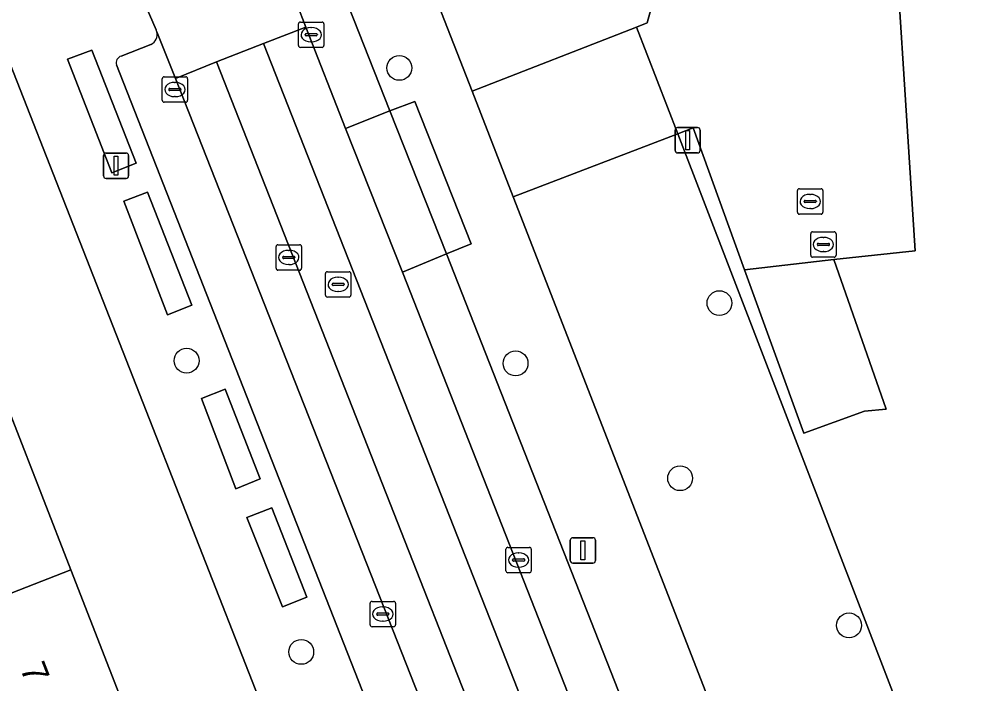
# Model space of a CAD drawing. Extents: x 159680 to 160786, y 387323 to 388340.
# Drawn here: x 160284.04 to 160321.48, y 387529.44 to 387555.6 of the extents above; entities that cross this region are included whole.
import ezdxf

# ---------------------------------------------------------------- set-up
doc = ezdxf.new("R2010")
doc.units = 0
for name, color, linetype in [('IMGEO_Boom', 7, 'Continuous'), ('IMGEO_Erf', 7, 'Continuous'), ('IMGEO_Groenvoorziening', 7, 'Continuous'), ('IMGEO_Kolk', 7, 'Continuous'), ('IMGEO_Lichtmast', 7, 'Continuous'), ('IMGEO_Pand', 7, 'Continuous'), ('IMGEO_Pand_nummerreeks', 7, 'Continuous'), ('IMGEO_Parkeervlak_open', 7, 'Continuous'), ('IMGEO_Rijbaan_lokaal_gesloten', 7, 'Continuous'), ('IMGEO_Rijbaan_lokaal_open', 7, 'Continuous'), ('IMGEO_Rioolput', 7, 'Continuous'), ('IMGEO_Voetpad_gesloten', 7, 'Continuous'), ('IMGEO_Voetpad_open', 7, 'Continuous')]:
    doc.layers.add(name, color=color, linetype=linetype)

msp = doc.modelspace()

# ---------------------------------------------------------------- linework, layer by layer
at = {"layer": 'IMGEO_Boom'}
for centre in [(160299.015, 387553.681), (160311.619, 387544.425), (160290.637, 387542.16), (160303.591, 387542.053), (160310.072, 387537.535), (160316.722, 387531.744), (160295.151, 387530.702)]:
    msp.add_circle(centre, 0.489, dxfattribs=at)
at = {"layer": 'IMGEO_Erf'}
for points in [[(160318.292, 387562.65), (160319.32, 387546.481), (160316.123, 387546.148), (160318.185, 387540.259), (160317.334, 387540.174), (160314.936, 387539.312), (160312.608, 387545.737), (160310.584, 387551.325), (160309.976, 387551.092), (160312.063, 387545.673), (160321.179, 387522.015), (160315.033, 387518.967), (160316.673, 387515.314), (160318.54, 387511.771), (160321.535, 387507.428), (160327.132, 387500), (160332.225, 387493.24)], [(160280.318, 387493.696), (160290.044, 387498.486), (160302.86, 387504.739), (160298.437, 387516.232), (160283.556, 387554.166)]]:
    msp.add_lwpolyline(points, dxfattribs=at)
msp.add_lwpolyline([(160275.893, 387536.722), (160273.69, 387535.863), (160271.402, 387541.734), (160273.605, 387542.592), (160271.263, 387548.602), (160279.163, 387551.682), (160281.506, 387545.671), (160283.794, 387539.801), (160286.081, 387533.932), (160288.369, 387528.062), (160290.657, 387522.192), (160292.945, 387516.322), (160295.286, 387510.315), (160287.386, 387507.236), (160285.045, 387513.243), (160282.757, 387519.113), (160280.469, 387524.983), (160278.181, 387530.853)], close=True, dxfattribs=at)
at = {"layer": 'IMGEO_Groenvoorziening'}
for points in [[(160302.11, 387571.505), (160300.946, 387574.526), (160294.426, 387571.812), (160301.88, 387552.769), (160308.358, 387555.29), (160308.777, 387555.453), (160310.655, 387562.217), (160312.54, 387569.007), (160313.354, 387572.134)], [(160287.694, 387549.558), (160288.656, 387549.932), (160286.904, 387554.384), (160285.949, 387554.018)], [(160315.033, 387518.967), (160321.179, 387522.015), (160312.063, 387545.673), (160309.976, 387551.092), (160303.5, 387548.605)], [(160289.097, 387548.797), (160288.165, 387548.433), (160289.89, 387543.971), (160290.841, 387544.339)], [(160292.151, 387541.041), (160291.22, 387540.674), (160292.58, 387537.121), (160293.54, 387537.511)], [(160294.412, 387532.472), (160295.377, 387532.849), (160293.992, 387536.372), (160293.015, 387535.994)]]:
    msp.add_lwpolyline(points, close=True, dxfattribs=at)
at = {"layer": 'IMGEO_Kolk'}
for p, q in [((160295.042, 387554.559), (160295.042, 387555.411)), ((160295.117, 387555.485), (160295.969, 387555.485)), ((160296.043, 387555.411), (160296.043, 387554.559)), ((160295.344, 387555.028), (160295.742, 387555.028)), ((160295.53, 387555.265), (160295.555, 387555.265)), ((160295.301, 387554.979), (160295.301, 387554.991)), ((160295.739, 387554.942), (160295.341, 387554.942)), ((160295.553, 387554.705), (160295.528, 387554.705)), ((160295.785, 387554.991), (160295.785, 387554.979)), ((160295.969, 387554.485), (160295.117, 387554.485)), ((160289.676, 387552.405), (160289.676, 387553.257)), ((160289.751, 387553.331), (160290.603, 387553.331)), ((160290.677, 387553.257), (160290.677, 387552.405)), ((160289.935, 387552.825), (160289.935, 387552.837)), ((160290.373, 387552.788), (160289.975, 387552.788)), ((160289.978, 387552.874), (160290.376, 387552.874)), ((160290.164, 387553.111), (160290.189, 387553.111)), ((160290.419, 387552.837), (160290.419, 387552.825)), ((160290.187, 387552.551), (160290.162, 387552.551)), ((160290.603, 387552.331), (160289.751, 387552.331)), ((160314.691, 387547.999), (160314.691, 387548.851)), ((160314.766, 387548.925), (160315.618, 387548.925)), ((160315.179, 387548.705), (160315.204, 387548.705)), ((160315.692, 387548.851), (160315.692, 387547.999)), ((160314.95, 387548.419), (160314.95, 387548.431)), ((160315.388, 387548.382), (160314.99, 387548.382)), ((160314.993, 387548.468), (160315.391, 387548.468)), ((160315.434, 387548.431), (160315.434, 387548.419)), ((160315.618, 387547.925), (160314.766, 387547.925)), ((160315.202, 387548.145), (160315.177, 387548.145)), ((160303.285, 387534.816), (160304.137, 387534.816)), ((160303.21, 387533.89), (160303.21, 387534.742)), ((160303.698, 387534.596), (160303.723, 387534.596)), ((160304.211, 387534.742), (160304.211, 387533.89)), ((160303.469, 387534.31), (160303.469, 387534.322)), ((160303.907, 387534.273), (160303.509, 387534.273)), ((160303.512, 387534.359), (160303.91, 387534.359)), ((160303.721, 387534.036), (160303.696, 387534.036)), ((160303.953, 387534.322), (160303.953, 387534.31)), ((160304.137, 387533.816), (160303.285, 387533.816)), ((160297.863, 387531.764), (160297.863, 387532.616)), ((160297.938, 387532.69), (160298.79, 387532.69)), ((160298.864, 387532.616), (160298.864, 387531.764)), ((160298.122, 387532.184), (160298.122, 387532.196)), ((160298.165, 387532.233), (160298.563, 387532.233)), ((160298.351, 387532.47), (160298.376, 387532.47)), ((160298.606, 387532.196), (160298.606, 387532.184)), ((160298.56, 387532.147), (160298.162, 387532.147)), ((160298.374, 387531.91), (160298.349, 387531.91)), ((160298.79, 387531.69), (160297.938, 387531.69))]:
    msp.add_line(p, q, dxfattribs=at)
for points in [[(160295.042, 387554.559), (160295.042, 387555.411)], [(160295.117, 387555.485), (160295.969, 387555.485)], [(160296.043, 387555.411), (160296.043, 387554.559)], [(160295.969, 387554.485), (160295.117, 387554.485)], [(160289.676, 387552.405), (160289.676, 387553.257)], [(160289.751, 387553.331), (160290.603, 387553.331)], [(160290.677, 387553.257), (160290.677, 387552.405)], [(160290.603, 387552.331), (160289.751, 387552.331)], [(160314.691, 387547.999), (160314.691, 387548.851)], [(160314.766, 387548.925), (160315.618, 387548.925)], [(160315.692, 387548.851), (160315.692, 387547.999)], [(160315.618, 387547.925), (160314.766, 387547.925)], [(160303.285, 387534.816), (160304.137, 387534.816)], [(160303.21, 387533.89), (160303.21, 387534.742)], [(160304.211, 387534.742), (160304.211, 387533.89)], [(160304.137, 387533.816), (160303.285, 387533.816)], [(160297.863, 387531.764), (160297.863, 387532.616)], [(160297.938, 387532.69), (160298.79, 387532.69)], [(160298.864, 387532.616), (160298.864, 387531.764)], [(160298.79, 387531.69), (160297.938, 387531.69)]]:
    msp.add_lwpolyline(points, dxfattribs=at)
for centre, radius, start, end in [((160295.119, 387555.409), 0.0765, 91.552, 178.448), ((160295.119, 387555.409), 0.0765, 91.552, 178.448), ((160295.967, 387555.409), 0.0765, 1.552, 88.448), ((160295.967, 387555.409), 0.0765, 1.552, 88.448), ((160295.341, 387554.988), 0.0403, 85.8775, 175.7526), ((160295.746, 387554.99), 0.0386, 1.7309, 96.639), ((160295.338, 387554.978), 0.0366, 178.938, 274.7102), ((160295.742, 387554.985), 0.043, 264.8664, 352.4533), ((160295.119, 387554.561), 0.0765, 181.552, 268.448), ((160295.119, 387554.561), 0.0765, 181.552, 268.448), ((160295.967, 387554.561), 0.0765, 271.552, 358.448), ((160295.967, 387554.561), 0.0765, 271.552, 358.448), ((160289.753, 387553.255), 0.0765, 91.552, 178.448), ((160289.753, 387553.255), 0.0765, 91.552, 178.448), ((160290.601, 387553.255), 0.0765, 1.552, 88.448), ((160290.601, 387553.255), 0.0765, 1.552, 88.448), ((160289.975, 387552.834), 0.0403, 85.8775, 175.7526), ((160289.972, 387552.824), 0.0366, 178.938, 274.7102), ((160290.376, 387552.831), 0.043, 264.8664, 352.4533), ((160290.38, 387552.836), 0.0386, 1.7309, 96.639), ((160289.753, 387552.407), 0.0765, 181.552, 268.448), ((160289.753, 387552.407), 0.0765, 181.552, 268.448), ((160290.601, 387552.407), 0.0765, 271.552, 358.448), ((160290.601, 387552.407), 0.0765, 271.552, 358.448), ((160314.768, 387548.849), 0.0765, 91.552, 178.448), ((160314.768, 387548.849), 0.0765, 91.552, 178.448), ((160315.616, 387548.849), 0.0765, 1.552, 88.448), ((160315.616, 387548.849), 0.0765, 1.552, 88.448), ((160314.99, 387548.428), 0.0403, 85.8775, 175.7526), ((160314.987, 387548.418), 0.0366, 178.938, 274.7102), ((160315.391, 387548.425), 0.043, 264.8664, 352.4533), ((160315.395, 387548.43), 0.0386, 1.7309, 96.639), ((160314.768, 387548.001), 0.0765, 181.552, 268.448), ((160314.768, 387548.001), 0.0765, 181.552, 268.448), ((160315.616, 387548.001), 0.0765, 271.552, 358.448), ((160315.616, 387548.001), 0.0765, 271.552, 358.448), ((160303.287, 387534.74), 0.0765, 91.552, 178.448), ((160303.287, 387534.74), 0.0765, 91.552, 178.448), ((160304.135, 387534.74), 0.0765, 1.552, 88.448), ((160304.135, 387534.74), 0.0765, 1.552, 88.448), ((160303.509, 387534.319), 0.0403, 85.8775, 175.7526), ((160303.506, 387534.309), 0.0366, 178.938, 274.7102), ((160303.91, 387534.316), 0.043, 264.8664, 352.4533), ((160303.914, 387534.321), 0.0386, 1.7309, 96.639), ((160303.287, 387533.892), 0.0765, 181.552, 268.448), ((160303.287, 387533.892), 0.0765, 181.552, 268.448), ((160304.135, 387533.892), 0.0765, 271.552, 358.448), ((160304.135, 387533.892), 0.0765, 271.552, 358.448), ((160297.94, 387532.614), 0.0765, 91.552, 178.448), ((160297.94, 387532.614), 0.0765, 91.552, 178.448), ((160298.788, 387532.614), 0.0765, 1.552, 88.448), ((160298.788, 387532.614), 0.0765, 1.552, 88.448), ((160298.162, 387532.193), 0.0403, 85.8775, 175.7526), ((160298.159, 387532.183), 0.0366, 178.938, 274.7102), ((160298.563, 387532.19), 0.043, 264.8664, 352.4533), ((160298.567, 387532.195), 0.0386, 1.7309, 96.639), ((160297.94, 387531.766), 0.0765, 181.552, 268.448), ((160297.94, 387531.766), 0.0765, 181.552, 268.448), ((160298.788, 387531.766), 0.0765, 271.552, 358.448), ((160298.788, 387531.766), 0.0765, 271.552, 358.448)]:
    msp.add_arc(centre, radius, start, end, dxfattribs=at)
for centre, major_axis, ratio, start_param, end_param in [((160295.529, 387554.985), (-0.387, 0.002), 0.722429, 4.712389, 7.853982), ((160295.554, 387554.985), (-0.39, 0.002), 0.717154, 1.570796, 4.712389), ((160290.163, 387552.831), (-0.387, 0.002), 0.722429, 4.712389, 7.853982), ((160290.188, 387552.831), (-0.39, 0.002), 0.717154, 1.570796, 4.712389), ((160315.178, 387548.425), (-0.387, 0.002), 0.722429, 4.712389, 7.853982), ((160315.203, 387548.425), (-0.39, 0.002), 0.717154, 1.570796, 4.712389), ((160303.697, 387534.316), (-0.387, 0.002), 0.722429, 4.712389, 7.853982), ((160303.722, 387534.316), (-0.39, 0.002), 0.717154, 1.570796, 4.712389), ((160298.35, 387532.19), (-0.387, 0.002), 0.722429, 4.712389, 7.853982), ((160298.375, 387532.19), (-0.39, 0.002), 0.717154, 1.570796, 4.712389)]:
    msp.add_ellipse(centre, major_axis=major_axis, ratio=ratio, start_param=start_param, end_param=end_param, dxfattribs=at)
at = {"layer": 'IMGEO_Lichtmast'}
for p, q in [((160309.97, 387551.337), (160310.76, 387551.337)), ((160310.76, 387551.337), (160309.97, 387551.337)), ((160309.87, 387550.437), (160309.87, 387551.237)), ((160309.87, 387551.237), (160309.87, 387550.437)), ((160310.86, 387551.237), (160310.86, 387550.437)), ((160310.86, 387550.437), (160310.86, 387551.237)), ((160287.364, 387549.429), (160287.364, 387550.229)), ((160287.364, 387550.229), (160287.364, 387549.429)), ((160287.464, 387550.329), (160288.254, 387550.329)), ((160288.254, 387550.329), (160287.464, 387550.329)), ((160288.354, 387550.229), (160288.354, 387549.429)), ((160288.354, 387549.429), (160288.354, 387550.229)), ((160310.76, 387550.337), (160309.97, 387550.337)), ((160309.97, 387550.337), (160310.76, 387550.337)), ((160288.254, 387549.329), (160287.464, 387549.329)), ((160287.464, 387549.329), (160288.254, 387549.329)), ((160305.845, 387535.194), (160306.635, 387535.194)), ((160306.635, 387535.194), (160305.845, 387535.194)), ((160305.745, 387534.294), (160305.745, 387535.094)), ((160305.745, 387535.094), (160305.745, 387534.294)), ((160306.735, 387535.094), (160306.735, 387534.294)), ((160306.735, 387534.294), (160306.735, 387535.094)), ((160306.635, 387534.194), (160305.845, 387534.194)), ((160305.845, 387534.194), (160306.635, 387534.194))]:
    msp.add_line(p, q, dxfattribs=at)
for points in [[(160310.29, 387551.212), (160310.44, 387551.212), (160310.44, 387550.462), (160310.29, 387550.462), (160310.29, 387551.212)], [(160287.784, 387550.204), (160287.934, 387550.204), (160287.934, 387549.454), (160287.784, 387549.454), (160287.784, 387550.204)], [(160306.165, 387535.069), (160306.315, 387535.069), (160306.315, 387534.319), (160306.165, 387534.319), (160306.165, 387535.069)]]:
    msp.add_lwpolyline(points, dxfattribs=at)
for centre, start, end in [((160309.97, 387551.237), 90, 180), ((160309.97, 387551.237), 90, 180), ((160310.76, 387551.237), 0, 90), ((160310.76, 387551.237), 360, 90), ((160287.464, 387550.229), 90, 180), ((160287.464, 387550.229), 90, 180), ((160288.254, 387550.229), 0, 90), ((160288.254, 387550.229), 360, 90), ((160309.97, 387550.437), 180, 270), ((160309.97, 387550.437), 180, 270), ((160310.76, 387550.437), 270, 0), ((160310.76, 387550.437), 270, 0), ((160287.464, 387549.429), 180, 270), ((160287.464, 387549.429), 180, 270), ((160288.254, 387549.429), 270, 0), ((160288.254, 387549.429), 270, 0), ((160305.845, 387535.094), 90, 180), ((160305.845, 387535.094), 90, 180), ((160306.635, 387535.094), 0, 90), ((160306.635, 387535.094), 360, 90), ((160305.845, 387534.294), 180, 270), ((160305.845, 387534.294), 180, 270), ((160306.635, 387534.294), 270, 0), ((160306.635, 387534.294), 270, 0)]:
    msp.add_arc(centre, 0.1, start, end, dxfattribs=at)
at = {"layer": 'IMGEO_Pand'}
for points in [[(160275.893, 387536.722), (160278.181, 387530.853), (160286.081, 387533.932), (160283.794, 387539.801)], [(160288.369, 387528.062), (160286.081, 387533.932), (160278.181, 387530.853), (160280.469, 387524.983)]]:
    msp.add_lwpolyline(points, close=True, dxfattribs=at)
at = {"layer": 'IMGEO_Parkeervlak_open'}
for points in [[(160294.624, 387557.136), (160295.329, 387555.289), (160296.898, 387551.301), (160298.635, 387551.989), (160296.592, 387557.185)], [(160290.195, 387553.265), (160289.465, 387555.105)], [(160289.227, 387554.605), (160288.06, 387554.149)], [(160287.872, 387553.796), (160305.228, 387509.655)], [(160307.385, 387509.707), (160307.321, 387509.869), (160290.195, 387553.265)], [(160300.877, 387546.37), (160299.135, 387545.644), (160309.988, 387518.028)], [(160311.485, 387519.381), (160300.877, 387546.37)]]:
    msp.add_lwpolyline(points, dxfattribs=at)
msp.add_lwpolyline([(160312.608, 387545.737), (160314.936, 387539.312), (160317.334, 387540.174), (160318.185, 387540.259), (160316.123, 387546.148)], close=True, dxfattribs=at)
for centre, radius, start, end in [((160289.061, 387554.991), 0.42, 293.2757, 15.8154), ((160288.15, 387553.874), 0.289, 108.1756, 195.7468)]:
    msp.add_arc(centre, radius, start, end, dxfattribs=at)
at = {"layer": 'IMGEO_Rijbaan_lokaal_gesloten'}
for points in [[(160299.135, 387545.644), (160296.898, 387551.301), (160295.329, 387555.289), (160293.671, 387554.639), (160311.005, 387510.612)], [(160312.495, 387511.579), (160312.04, 387512.762), (160309.988, 387518.028), (160299.135, 387545.644)]]:
    msp.add_lwpolyline(points, dxfattribs=at)
msp.add_lwpolyline([(160291.816, 387553.917), (160290.195, 387553.265), (160307.321, 387509.869), (160308.891, 387510.507)], close=True, dxfattribs=at)
at = {"layer": 'IMGEO_Rijbaan_lokaal_open'}
for points in [[(160289.465, 387555.105), (160290.195, 387553.265), (160291.816, 387553.917), (160293.671, 387554.639), (160295.329, 387555.289), (160294.624, 387557.136), (160293.556, 387559.911), (160289.11, 387571.06)], [(160289.042, 387556.083), (160289.434, 387555.183)], [(160311.005, 387510.612), (160293.671, 387554.639), (160291.816, 387553.917), (160308.891, 387510.507), (160307.321, 387509.869), (160307.385, 387509.707)]]:
    msp.add_lwpolyline(points, dxfattribs=at)
msp.add_arc((160289.147, 387555.024), 0.328, 14.3326, 29.0167, dxfattribs=at)
at = {"layer": 'IMGEO_Rioolput'}
for p, q in [((160315.212, 387546.306), (160315.212, 387547.158)), ((160315.287, 387547.232), (160316.139, 387547.232)), ((160316.213, 387547.158), (160316.213, 387546.306)), ((160315.514, 387546.775), (160315.912, 387546.775)), ((160315.7, 387547.012), (160315.725, 387547.012)), ((160294.161, 387545.796), (160294.161, 387546.648)), ((160294.236, 387546.722), (160295.088, 387546.722)), ((160294.649, 387546.502), (160294.674, 387546.502)), ((160295.162, 387546.648), (160295.162, 387545.796)), ((160315.471, 387546.726), (160315.471, 387546.738)), ((160315.909, 387546.689), (160315.511, 387546.689)), ((160315.723, 387546.452), (160315.698, 387546.452)), ((160315.955, 387546.738), (160315.955, 387546.726)), ((160294.42, 387546.216), (160294.42, 387546.228)), ((160294.858, 387546.179), (160294.46, 387546.179)), ((160294.463, 387546.265), (160294.861, 387546.265)), ((160294.904, 387546.228), (160294.904, 387546.216)), ((160316.139, 387546.232), (160315.287, 387546.232)), ((160295.088, 387545.722), (160294.236, 387545.722)), ((160294.672, 387545.942), (160294.647, 387545.942)), ((160296.18, 387545.662), (160297.032, 387545.662)), ((160296.105, 387544.736), (160296.105, 387545.588)), ((160296.593, 387545.442), (160296.618, 387545.442)), ((160297.106, 387545.588), (160297.106, 387544.736)), ((160296.364, 387545.156), (160296.364, 387545.168)), ((160296.802, 387545.119), (160296.404, 387545.119)), ((160296.407, 387545.205), (160296.805, 387545.205)), ((160296.848, 387545.168), (160296.848, 387545.156)), ((160297.032, 387544.662), (160296.18, 387544.662)), ((160296.616, 387544.882), (160296.591, 387544.882))]:
    msp.add_line(p, q, dxfattribs=at)
for points in [[(160315.212, 387546.306), (160315.212, 387547.158)], [(160315.287, 387547.232), (160316.139, 387547.232)], [(160316.213, 387547.158), (160316.213, 387546.306)], [(160294.161, 387545.796), (160294.161, 387546.648)], [(160294.236, 387546.722), (160295.088, 387546.722)], [(160295.162, 387546.648), (160295.162, 387545.796)], [(160316.139, 387546.232), (160315.287, 387546.232)], [(160295.088, 387545.722), (160294.236, 387545.722)], [(160296.18, 387545.662), (160297.032, 387545.662)], [(160296.105, 387544.736), (160296.105, 387545.588)], [(160297.106, 387545.588), (160297.106, 387544.736)], [(160297.032, 387544.662), (160296.18, 387544.662)]]:
    msp.add_lwpolyline(points, dxfattribs=at)
for centre, radius, start, end in [((160315.289, 387547.156), 0.0765, 91.552, 178.448), ((160315.289, 387547.156), 0.0765, 91.552, 178.448), ((160316.137, 387547.156), 0.0765, 1.552, 88.448), ((160316.137, 387547.156), 0.0765, 1.552, 88.448), ((160315.511, 387546.735), 0.0403, 85.8775, 175.7526), ((160315.916, 387546.737), 0.0386, 1.7309, 96.639), ((160294.238, 387546.646), 0.0765, 91.552, 178.448), ((160294.238, 387546.646), 0.0765, 91.552, 178.448), ((160295.086, 387546.646), 0.0765, 1.552, 88.448), ((160295.086, 387546.646), 0.0765, 1.552, 88.448), ((160315.508, 387546.725), 0.0366, 178.938, 274.7102), ((160315.912, 387546.732), 0.043, 264.8664, 352.4533), ((160294.46, 387546.225), 0.0403, 85.8775, 175.7526), ((160294.457, 387546.215), 0.0366, 178.938, 274.7102), ((160294.861, 387546.222), 0.043, 264.8664, 352.4533), ((160294.865, 387546.227), 0.0386, 1.7309, 96.639), ((160315.289, 387546.308), 0.0765, 181.552, 268.448), ((160315.289, 387546.308), 0.0765, 181.552, 268.448), ((160316.137, 387546.308), 0.0765, 271.552, 358.448), ((160316.137, 387546.308), 0.0765, 271.552, 358.448), ((160294.238, 387545.798), 0.0765, 181.552, 268.448), ((160294.238, 387545.798), 0.0765, 181.552, 268.448), ((160295.086, 387545.798), 0.0765, 271.552, 358.448), ((160295.086, 387545.798), 0.0765, 271.552, 358.448), ((160296.182, 387545.586), 0.0765, 91.552, 178.448), ((160296.182, 387545.586), 0.0765, 91.552, 178.448), ((160297.03, 387545.586), 0.0765, 1.552, 88.448), ((160297.03, 387545.586), 0.0765, 1.552, 88.448), ((160296.404, 387545.165), 0.0403, 85.8775, 175.7526), ((160296.401, 387545.155), 0.0366, 178.938, 274.7102), ((160296.805, 387545.162), 0.043, 264.8664, 352.4533), ((160296.809, 387545.167), 0.0386, 1.7309, 96.639), ((160296.182, 387544.738), 0.0765, 181.552, 268.448), ((160296.182, 387544.738), 0.0765, 181.552, 268.448), ((160297.03, 387544.738), 0.0765, 271.552, 358.448), ((160297.03, 387544.738), 0.0765, 271.552, 358.448)]:
    msp.add_arc(centre, radius, start, end, dxfattribs=at)
for centre, major_axis, ratio, start_param, end_param in [((160315.699, 387546.732), (-0.387, 0.002), 0.722429, 4.712389, 7.853982), ((160315.724, 387546.732), (-0.39, 0.002), 0.717154, 1.570796, 4.712389), ((160294.648, 387546.222), (-0.387, 0.002), 0.722429, 4.712389, 7.853982), ((160294.673, 387546.222), (-0.39, 0.002), 0.717154, 1.570796, 4.712389), ((160296.592, 387545.162), (-0.387, 0.002), 0.722429, 4.712389, 7.853982), ((160296.617, 387545.162), (-0.39, 0.002), 0.717154, 1.570796, 4.712389)]:
    msp.add_ellipse(centre, major_axis=major_axis, ratio=ratio, start_param=start_param, end_param=end_param, dxfattribs=at)
at = {"layer": 'IMGEO_Voetpad_gesloten'}
msp.add_lwpolyline([(160298.635, 387551.989), (160300.877, 387546.37), (160301.84, 387546.755), (160299.618, 387552.365)], close=True, dxfattribs=at)
at = {"layer": 'IMGEO_Voetpad_open'}
for points in [[(160312.905, 387510.902), (160314.027, 387509.69), (160324.453, 387498.542), (160324.452, 387498.542), (160330.784, 387492.151), (160332.225, 387493.24), (160327.132, 387500), (160321.535, 387507.428), (160318.54, 387511.771), (160316.673, 387515.314), (160315.033, 387518.967), (160303.5, 387548.605), (160301.88, 387552.769), (160294.426, 387571.812), (160293.66, 387573.768), (160280.896, 387606.375), (160279.68, 387609.578), (160278.935, 387611.384), (160276.416, 387617.726), (160266.488, 387643.313), (160262.455, 387653.706)], [(160296.592, 387557.185), (160298.635, 387551.989), (160299.618, 387552.365), (160301.84, 387546.755), (160300.877, 387546.37), (160311.485, 387519.381)], [(160289.434, 387555.183), (160289.042, 387556.083)], [(160288.06, 387554.149), (160289.227, 387554.605)], [(160283.556, 387554.166), (160298.437, 387516.232), (160302.86, 387504.739), (160304.769, 387501.287)], [(160305.228, 387509.655), (160287.872, 387553.796)]]:
    msp.add_lwpolyline(points, dxfattribs=at)
for points in [[(160316.123, 387546.148), (160319.32, 387546.481), (160318.292, 387562.65), (160313.891, 387562.371), (160310.655, 387562.217), (160308.777, 387555.453), (160308.358, 387555.29), (160309.976, 387551.092), (160310.584, 387551.325), (160312.608, 387545.737)], [(160308.358, 387555.29), (160301.88, 387552.769), (160303.5, 387548.605), (160309.976, 387551.092)], [(160287.694, 387549.558), (160285.949, 387554.018), (160286.904, 387554.384), (160288.656, 387549.932)], [(160298.635, 387551.989), (160296.898, 387551.301), (160299.135, 387545.644), (160300.877, 387546.37)], [(160289.89, 387543.971), (160288.165, 387548.433), (160289.097, 387548.797), (160290.841, 387544.339)], [(160292.58, 387537.121), (160291.22, 387540.674), (160292.151, 387541.041), (160293.54, 387537.511)], [(160295.377, 387532.849), (160294.412, 387532.472), (160293.015, 387535.994), (160293.992, 387536.372)]]:
    msp.add_lwpolyline(points, close=True, dxfattribs=at)
for centre, radius, start, end in [((160289.061, 387554.991), 0.42, 293.2757, 15.8154), ((160289.147, 387555.024), 0.328, 14.3326, 29.0167), ((160288.15, 387553.874), 0.289, 108.1756, 195.7468)]:
    msp.add_arc(centre, radius, start, end, dxfattribs=at)

# ---------------------------------------------------------------- texts
at = {"layer": 'IMGEO_Pand_nummerreeks'}
msp.add_text('7', height=1, rotation=291.2936, dxfattribs=at).set_placement((160284.068, 387530.064))

doc.saveas('drawing.dxf')
